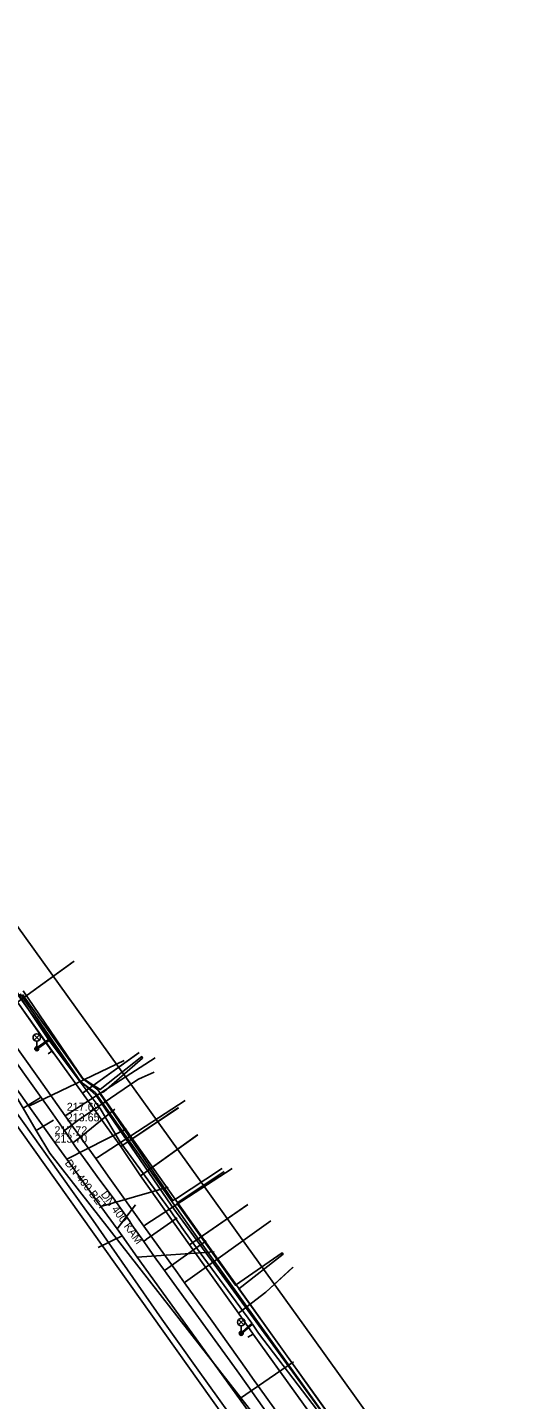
# Model space of a CAD drawing. Extents: x -595540 to -593988, y -1160850 to -1159202.
# Drawn here: x -595309.8 to -595260.2, y -1160464.7 to -1160327.6 of the extents above; entities that cross this region are included whole.
import ezdxf

# ---------------------------------------------------------------- set-up
doc = ezdxf.new("R2010")
doc.units = 0
for name, color, linetype in [('BKOM-ODVODNENI_trasa sítě', 7, 'Continuous'), ('BVK-JEDNOTNA_popisy', 7, 'Continuous'), ('BVK-JEDNOTNA_trasa sítě', 7, 'Continuous'), ('BVK-KANALIZACE_ vyřazená trasa sítě', 7, 'Continuous'), ('BVK-KANALIZACE_popisy zrušené sítě', 7, 'Continuous'), ('BVK-VODOVOD_trasa sítě', 7, 'Continuous'), ('BVK-VODOVOD_trasa zrušené sítě', 7, 'Continuous'), ('CETIN_kabel podzemní', 7, 'Continuous'), ('DESTOVA_trasa neprovozované sítě', 7, 'Continuous'), ('DSP-SDEL-VODAFONE_kabel', 7, 'Continuous'), ('EON-NN_kabel', 7, 'Continuous'), ('EON-VN_kabel', 7, 'Continuous'), ('INNOGY-STL_trasa sítě', 7, 'Continuous'), ('JEDNOTNA_trasa neprovozované sítě', 7, 'Continuous'), ('TSB_kabel VO', 7, 'Continuous'), ('TSB_lampy VO', 7, 'Continuous')]:
    doc.layers.add(name, color=color, linetype=linetype)

msp = doc.modelspace()

# ---------------------------------------------------------------- linework, layer by layer
at = {"layer": 'BKOM-ODVODNENI_trasa sítě'}
for points in [[(-595299.01, -1160445.28), (-595300, -1160446.57), (-595300.86, -1160447.69)], [(-595302.75, -1160449.55), (-595300.36, -1160448.39)]]:
    msp.add_lwpolyline(points, dxfattribs=at)
at = {"layer": 'BVK-JEDNOTNA_popisy'}
msp.add_line((-595305.882, -1160436.006), (-595305.882, -1160436.006), dxfattribs=at)
at = {"layer": 'BVK-JEDNOTNA_trasa sítě'}
for points in [[(-595306.946, -1160439.242), (-595309.671, -1160435.4), (-595319.319, -1160421.8), (-595320.092, -1160420.711), (-595324.071, -1160415.101), (-595324.524, -1160414.463), (-595326.03, -1160412.34)], [(-595278.8, -1160478.3), (-595288.613, -1160464.682), (-595298.833, -1160450.5), (-595300.356, -1160448.387), (-595300.859, -1160447.689), (-595302.464, -1160445.461), (-595305.875, -1160440.728), (-595306.946, -1160439.242)]]:
    msp.add_lwpolyline(points, dxfattribs=at)
at = {"layer": 'BVK-KANALIZACE_ vyřazená trasa sítě'}
for p, q in [((-595308.536, -1160434.592), (-595310.254, -1160435.616)), ((-595307.209, -1160436.817), (-595308.927, -1160437.841))]:
    msp.add_line(p, q, dxfattribs=at)
for points in [[(-595307.58, -1160440.1), (-595308.927, -1160437.841), (-595310.254, -1160435.616), (-595316.999, -1160424.304), (-595318.966, -1160421.006), (-595319.002, -1160420.946), (-595319.498, -1160420.113), (-595322.351, -1160415.329), (-595324.85, -1160411.138), (-595325.516, -1160410.021), (-595325.962, -1160409.273)], [(-595283.06, -1160471.54), (-595284.382, -1160469.845), (-595287.654, -1160465.65), (-595307.58, -1160440.1)]]:
    msp.add_lwpolyline(points, dxfattribs=at)
at = {"layer": 'BVK-KANALIZACE_popisy zrušené sítě'}
msp.add_line((-595307.113, -1160437.43), (-595307.113, -1160437.43), dxfattribs=at)
at = {"layer": 'BVK-VODOVOD_trasa sítě'}
for points in [[(-595284.43, -1160466.65), (-595287.32, -1160462.6), (-595287.93, -1160461.73), (-595291.37, -1160456.9), (-595294.12, -1160453.07), (-595294.83, -1160452.08), (-595298.19, -1160447.4), (-595301.76, -1160442.4), (-595302.99, -1160440.66), (-595305.23, -1160437.52), (-595306.04, -1160436.38), (-595308.69, -1160432.65), (-595312.13, -1160427.79), (-595315.59, -1160422.93), (-595316.5, -1160421.61), (-595316.94, -1160420.99), (-595319.01, -1160418.05), (-595322.35, -1160413.09), (-595324.1, -1160410.07), (-595325.34, -1160407.94), (-595327.02, -1160404.66), (-595327.56, -1160403.62), (-595329.46, -1160399.57)], [(-595273.98, -1160488.26), (-595275.64, -1160485.83), (-595282.54, -1160476.07), (-595285.98, -1160471.31), (-595289.45, -1160466.4), (-595292.92, -1160461.56), (-595296.39, -1160456.7), (-595299.81, -1160451.78), (-595303.24, -1160446.83), (-595306.71, -1160441.98), (-595310.13, -1160437.14), (-595313.63, -1160432.31), (-595317.11, -1160427.51), (-595320.57, -1160422.61), (-595323.95, -1160417.9), (-595327.48, -1160412.92), (-595328.53, -1160410.62), (-595328.79, -1160410.05)], [(-595306.04, -1160436.38), (-595305.94, -1160436.31), (-595297.06, -1160430.6)], [(-595302.99, -1160440.66), (-595302.8, -1160440.54), (-595294.06, -1160434.85)], [(-595298.19, -1160447.4), (-595298.07, -1160447.31), (-595289.34, -1160441.64)], [(-595294.12, -1160453.07), (-595294.01, -1160452.98), (-595285.5, -1160446.88)]]:
    msp.add_lwpolyline(points, dxfattribs=at)
at = {"layer": 'BVK-VODOVOD_trasa zrušené sítě'}
for points in [[(-595268.675, -1160487.322), (-595268.988, -1160486.907), (-595269.262, -1160486.546), (-595268.388, -1160485.892), (-595265.8, -1160480.181), (-595267.875, -1160477.288), (-595281.437, -1160458.383), (-595288.694, -1160448.267), (-595292.619, -1160442.796), (-595297.63, -1160435.81), (-595299.919, -1160432.62), (-595310.873, -1160417.35), (-595318.612, -1160406.561), (-595321.415, -1160402.654), (-595322.498, -1160401.145), (-595327.972, -1160400.775), (-595328.204, -1160400.881)], [(-595237.224, -1160540.826), (-595237.678, -1160540.24), (-595323.624, -1160419.463), (-595323.813, -1160419.04), (-595328.79, -1160410.05)]]:
    msp.add_lwpolyline(points, dxfattribs=at)
at = {"layer": 'CETIN_kabel podzemní'}
for points in [[(-595305.23, -1160420.99), (-595310.81, -1160425.01)], [(-595310.81, -1160425.01), (-595307.36, -1160429.93)], [(-595307.36, -1160429.93), (-595307.75, -1160430.17)], [(-595304.32, -1160434.12), (-595307.05, -1160430.33), (-595307.36, -1160429.93)], [(-595298.68, -1160430.08), (-595304.32, -1160434.12)], [(-595304.32, -1160434.12), (-595300.48, -1160439.45)], [(-595294.73, -1160435.57), (-595300.48, -1160439.45)], [(-595292.79, -1160438.27), (-595298.52, -1160442.37)], [(-595300.48, -1160439.45), (-595298.52, -1160442.37)], [(-595298.52, -1160442.37), (-595293.61, -1160449.29)], [(-595287.78, -1160445.26), (-595293.61, -1160449.29)], [(-595293.61, -1160449.29), (-595288.72, -1160456.12)], [(-595288.72, -1160456.12), (-595285.99, -1160454), (-595283.26, -1160451.51)], [(-595288.72, -1160456.12), (-595287.26, -1160458.2)], [(-595287.26, -1160458.2), (-595287.79, -1160458.51)], [(-595285.3, -1160460.93), (-595287.26, -1160458.2)], [(-595272.78, -1160478.37), (-595278.13, -1160470.92), (-595285.3, -1160460.93)]]:
    msp.add_lwpolyline(points, dxfattribs=at)
at = {"layer": 'DESTOVA_trasa neprovozované sítě'}
for p, q in [((-595299.01, -1160445.28), (-595300.859, -1160447.689)), ((-595302.75, -1160449.55), (-595300.356, -1160448.387))]:
    msp.add_line(p, q, dxfattribs=at)
at = {"layer": 'DSP-SDEL-VODAFONE_kabel'}
for p, q in [((-595310.808, -1160425.008), (-595305.156, -1160420.936)), ((-595307.362, -1160429.929), (-595307.753, -1160430.174)), ((-595304.325, -1160434.122), (-595298.634, -1160430.05)), ((-595300.481, -1160439.445), (-595298.519, -1160442.368)), ((-595293.613, -1160449.293), (-595287.836, -1160445.293)), ((-595287.258, -1160458.2), (-595287.79, -1160458.508))]:
    msp.add_line(p, q, dxfattribs=at)
for points in [[(-595294.725, -1160435.56), (-595300.481, -1160439.445), (-595304.325, -1160434.122), (-595307.05, -1160430.333), (-595307.362, -1160429.929), (-595310.808, -1160425.008), (-595311.089, -1160424.68)], [(-595272.78, -1160478.372), (-595287.258, -1160458.2), (-595288.716, -1160456.115), (-595293.613, -1160449.293), (-595298.519, -1160442.368), (-595300.481, -1160439.445), (-595304.325, -1160434.122), (-595307.05, -1160430.333), (-595310.808, -1160425.008)], [(-595263.966, -1160490.403), (-595272.78, -1160478.372), (-595278.126, -1160470.915), (-595287.258, -1160458.2), (-595288.716, -1160456.115), (-595293.613, -1160449.293), (-595298.519, -1160442.368), (-595292.804, -1160438.28)], [(-595288.716, -1160456.115), (-595285.987, -1160453.998), (-595283.313, -1160451.554)]]:
    msp.add_lwpolyline(points, dxfattribs=at)
at = {"layer": 'EON-NN_kabel'}
for points in [[(-595278.284, -1160468.863), (-595289.183, -1160453.926), (-595295.453, -1160445.311), (-595302.936, -1160434.356), (-595304.507, -1160432.966), (-595310.538, -1160424.172)], [(-595290.363, -1160441.661), (-595290.406, -1160441.693), (-595295.004, -1160444.703), (-595295.268, -1160444.846), (-595302.591, -1160434.157), (-595302.149, -1160433.937), (-595298.306, -1160430.608), (-595298.388, -1160430.463), (-595302.541, -1160433.765), (-595304.274, -1160432.638), (-595310.251, -1160423.893)], [(-595278.01, -1160468.572), (-595288.676, -1160453.68), (-595284.271, -1160450.227), (-595284.372, -1160450.07), (-595289.025, -1160453.32), (-595294.884, -1160445.126), (-595290.148, -1160441.959)]]:
    msp.add_lwpolyline(points, dxfattribs=at)
at = {"layer": 'EON-VN_kabel'}
for points in [[(-595280.437, -1160465.869), (-595293.222, -1160447.996), (-595303.033, -1160434.066), (-595304.576, -1160432.929), (-595310.638, -1160424.467), (-595312.852, -1160421.521), (-595315.519, -1160417.675), (-595317.564, -1160414.9), (-595321.47, -1160409.102), (-595325.437, -1160401.41), (-595327.592, -1160395.996), (-595328.92, -1160393.313), (-595338.948, -1160370.998), (-595340.39, -1160367.57), (-595342.93, -1160361.937), (-595346.058, -1160355.266), (-595351.584, -1160342.645), (-595353.202, -1160339.276), (-595370.77, -1160299.882), (-595370.959, -1160299.379), (-595371.158, -1160298.66)], [(-595310.299, -1160424.262), (-595304.314, -1160432.661), (-595302.775, -1160433.79), (-595292.886, -1160447.772), (-595288.769, -1160453.537), (-595280.123, -1160465.624)]]:
    msp.add_lwpolyline(points, dxfattribs=at)
at = {"layer": 'INNOGY-STL_trasa sítě'}
for points in [[(-595313.573, -1160427.371), (-595309.766, -1160432.684), (-595308.602, -1160434.33), (-595307.733, -1160435.528), (-595306.112, -1160437.86), (-595305.267, -1160439.075), (-595305.065, -1160439.365), (-595304.218, -1160440.563), (-595302.841, -1160442.442), (-595301.07, -1160444.829), (-595299.629, -1160446.893), (-595299.366, -1160447.271), (-595298.191, -1160448.936), (-595297.814, -1160449.471), (-595296.956, -1160450.702), (-595296.126, -1160451.847), (-595295.889, -1160452.183), (-595288.862, -1160461.88), (-595287.799, -1160463.365), (-595286.933, -1160464.59), (-595283.998, -1160468.743)], [(-595306.112, -1160437.86), (-595305.867, -1160437.683), (-595304.767, -1160436.86), (-595298.875, -1160432.809), (-595298.701, -1160432.711), (-595298.355, -1160432.559), (-595297.162, -1160432.027)], [(-595305.267, -1160439.075), (-595305.001, -1160438.868), (-595303.958, -1160438.057), (-595301.083, -1160435.728)], [(-595298.191, -1160448.936), (-595297.909, -1160448.722), (-595297.19, -1160448.226), (-595294.868, -1160446.591)], [(-595296.126, -1160451.847), (-595295.792, -1160451.609), (-595294.729, -1160450.852), (-595291.965, -1160448.883)]]:
    msp.add_lwpolyline(points, dxfattribs=at)
at = {"layer": 'JEDNOTNA_trasa neprovozované sítě'}
for p, q in [((-595300.15, -1160430.85), (-595309.671, -1160435.4)), ((-595299.92, -1160437.68), (-595305.875, -1160440.728)), ((-595295.74, -1160443.52), (-595302.464, -1160445.461)), ((-595291.16, -1160449.98), (-595298.833, -1160450.5)), ((-595283.24, -1160460.96), (-595288.613, -1160464.682))]:
    msp.add_line(p, q, dxfattribs=at)
at = {"layer": 'TSB_kabel VO'}
msp.add_lwpolyline([(-595311.96, -1160422.36), (-595308.56, -1160427.44), (-595307.723, -1160428.739), (-595308.749, -1160429.494), (-595308.88, -1160429.708), (-595308.671, -1160429.586), (-595307.654, -1160428.838), (-595302.55, -1160435.66), (-595300.64, -1160438.84), (-595295.45, -1160445.99), (-595294.37, -1160447.55), (-595293.46, -1160448.85), (-595292.18, -1160450.58), (-595287.386, -1160457.121), (-595288.369, -1160457.964), (-595288.404, -1160457.994), (-595288.463, -1160458.124), (-595288.326, -1160458.085), (-595287.317, -1160457.22), (-595286.72, -1160458.12), (-595280.82, -1160465.84)], dxfattribs=at)
at = {"layer": 'TSB_lampy VO'}
for p, q in [((-595309.146, -1160428.819), (-595308.616, -1160428.289)), ((-595309.146, -1160428.289), (-595308.616, -1160428.819)), ((-595309.146, -1160428.819), (-595308.616, -1160428.289)), ((-595309.146, -1160428.289), (-595308.616, -1160428.819)), ((-595308.881, -1160428.929), (-595308.881, -1160429.679)), ((-595308.881, -1160428.929), (-595308.881, -1160429.679)), ((-595288.717, -1160457.272), (-595288.187, -1160456.742)), ((-595288.717, -1160456.742), (-595288.187, -1160457.272)), ((-595288.717, -1160457.272), (-595288.187, -1160456.742)), ((-595288.717, -1160456.742), (-595288.187, -1160457.272)), ((-595288.452, -1160457.382), (-595288.452, -1160458.132)), ((-595288.452, -1160457.382), (-595288.452, -1160458.132))]:
    msp.add_line(p, q, dxfattribs=at)
for centre, radius in [((-595308.881, -1160428.554), 0.375), ((-595308.881, -1160428.554), 0.375), ((-595308.881, -1160429.679), 0.2), ((-595308.881, -1160429.679), 0.2), ((-595308.881, -1160429.679), 0.145), ((-595308.881, -1160429.679), 0.145), ((-595308.881, -1160429.679), 0.0876), ((-595308.881, -1160429.679), 0.0876), ((-595288.452, -1160457.007), 0.375), ((-595288.452, -1160457.007), 0.375), ((-595288.452, -1160458.132), 0.2), ((-595288.452, -1160458.132), 0.2), ((-595288.452, -1160458.132), 0.145), ((-595288.452, -1160458.132), 0.145), ((-595288.452, -1160458.132), 0.0876), ((-595288.452, -1160458.132), 0.0876)]:
    msp.add_circle(centre, radius, dxfattribs=at)

# ---------------------------------------------------------------- texts
at = {"layer": 'BVK-JEDNOTNA_popisy'}
for s, p in [('217.69', (-595305.882, -1160435.881)), ('213.65', (-595305.882, -1160436.931))]:
    msp.add_text(s, height=0.8, dxfattribs=at).set_placement(p)
msp.add_text('DN 400 KAM', height=0.8, rotation=305.7775, dxfattribs=at).set_placement((-595302.521, -1160444.236))
at = {"layer": 'BVK-KANALIZACE_popisy zrušené sítě'}
for s, p in [('217.72', (-595307.113, -1160438.23)), ('213.70', (-595307.113, -1160439.062))]:
    msp.add_text(s, height=0.8, dxfattribs=at).set_placement(p)
msp.add_text('DN 400 BET', height=0.8, rotation=307.96481, dxfattribs=at).set_placement((-595306.13, -1160441.125))

doc.saveas('drawing.dxf')
